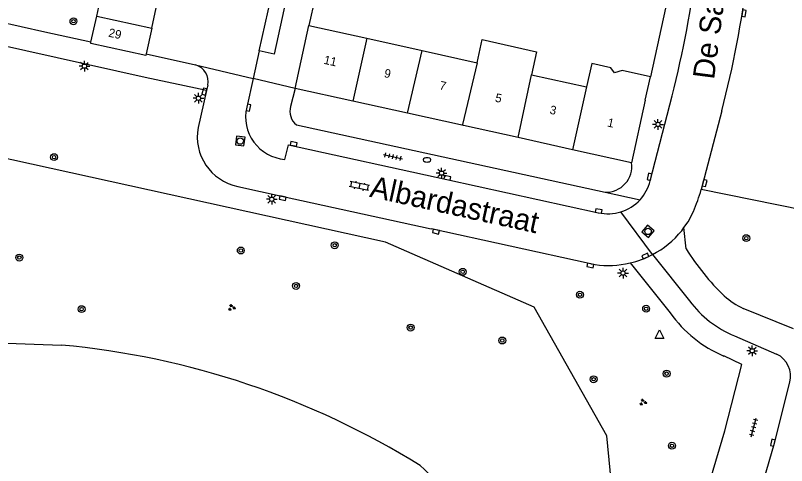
# Model space of a CAD drawing. Extents: x 131000 to 133014, y 396499 to 399001.
# Drawn here: x 132032.8 to 132122.4, y 397410.8 to 397463.1 of the extents above; entities that cross this region are included whole.
import ezdxf

# ---------------------------------------------------------------- set-up
doc = ezdxf.new("R2010")
doc.units = 0
for name, color, linetype in [('gg-afsc-hekwerk', 7, 'Continuous'), ('gg-afsc-muur', 7, 'Continuous'), ('gg-anno-huisnummerreeks BGT', 7, 'Continuous'), ('gg-anno-openbare ruimte label', 7, 'Continuous'), ('gg-bbg-gedigitaliseerde bebouwing', 7, 'Continuous'), ('gg-bbg-hoofdgebouw', 7, 'Continuous'), ('gg-bbg-tussenscheiding', 7, 'Continuous'), ('gg-knt-BGT kruinlijn', 7, 'Continuous'), ('gg-knt-verharding', 7, 'Continuous'), ('gg-knt-verharding nz', 7, 'Continuous'), ('gg-kntw-beschoeiing', 7, 'Continuous'), ('gt-grn-groengrens', 7, 'Continuous'), ('gt-grn-weggrens', 7, 'Continuous'), ('gt-symb-boom', 7, 'Continuous'), ('gt-symb-brandkraan', 7, 'Continuous'), ('gt-symb-groenvak', 7, 'Continuous'), ('gt-symb-klinker verharding', 7, 'Continuous'), ('gt-symb-kolk', 7, 'Continuous'), ('gt-symb-lichtmast', 7, 'Continuous'), ('gt-symb-rioolschacht', 7, 'Continuous'), ('gt-symb-tegel verharding', 7, 'Continuous'), ('gt-symb-waterafsluiter', 7, 'Continuous')]:
    doc.layers.add(name, color=color, linetype=linetype)

# ---------------------------------------------------------------- blocks, each defined once
blk = doc.blocks.new('gt0-BOOM')
at = {"layer": 'gt-symb-boom'}
for radius in [0.4, 0.2]:
    blk.add_circle((0, 0), radius, dxfattribs=at)
blk = doc.blocks.new('gt0-KOLK')
at = {"layer": 'gt-symb-kolk'}
blk.add_lwpolyline([(0, 0), (0.375, 0), (0.375, 0.4), (-0.375, 0.4), (-0.375, 0), (0, 0)], dxfattribs=at)
blk = doc.blocks.new('gt0-LMAST')
at = {"layer": 'gt-symb-lichtmast'}
for p, q in [((-0.182, 0.173), (-0.447, 0.438)), ((-0.005, 0.246), (-0.005, 0.621)), ((0.172, 0.173), (0.437, 0.438)), ((-0.255, -0.004), (-0.63, -0.004)), ((-0.182, -0.181), (-0.447, -0.446)), ((-0.005, -0.254), (-0.005, -0.629)), ((0.437, -0.446), (0.172, -0.181)), ((0.245, -0.004), (0.62, -0.004))]:
    blk.add_line(p, q, dxfattribs=at)
blk.add_circle((-0.005, -0.004), 0.25, dxfattribs=at)
blk = doc.blocks.new('gt0-RS')
at = {"layer": 'gt-symb-rioolschacht'}
blk.add_lwpolyline([(-0.5, -0.5), (0.5, -0.5), (0.5, 0.5), (-0.5, 0.5)], close=True, dxfattribs=at)
blk.add_circle((0, 0), 0.375, dxfattribs=at)
blk = doc.blocks.new('gt0-GRVAK')
at = {"layer": 'gt-symb-groenvak'}
for p, q in [((-0.11, 0.189), (-0.228, 0.24)), ((-0.182, 0.153), (0.088, 0.153)), ((-0.091, 0.211), (-0.156, 0.322)), ((-0.047, 0.214), (-0.047, 0.393)), ((-0.004, 0.211), (0.061, 0.322)), ((0.015, 0.189), (0.133, 0.24)), ((0.262, -0.052), (0.197, 0.059)), ((0.305, -0.049), (0.305, 0.13)), ((0.349, -0.052), (0.414, 0.059)), ((-0.245, -0.228), (-0.363, -0.177)), ((-0.318, -0.264), (-0.047, -0.264)), ((-0.226, -0.206), (-0.291, -0.095)), ((-0.183, -0.203), (-0.183, -0.024)), ((-0.139, -0.206), (-0.074, -0.095)), ((-0.12, -0.228), (-0.002, -0.177)), ((0.243, -0.074), (0.125, -0.023)), ((0.17, -0.11), (0.441, -0.11)), ((0.368, -0.074), (0.486, -0.023))]:
    blk.add_line(p, q, dxfattribs=at)
blk = doc.blocks.new('gt0-KL1')
at = {"layer": 'gt-symb-klinker verharding'}
for p, q in [((-1.15, 0.3), (1.15, 0.3)), ((-1, -0.3), (-1, 0.3)), ((-0.5, 0.3), (-0.5, 0.45)), ((0, -0.3), (0, 0.3)), ((0.5, 0.3), (0.5, 0.45)), ((1, -0.3), (1, 0.3)), ((-1.15, -0.3), (1.15, -0.3)), ((-0.5, -0.45), (-0.5, -0.3)), ((0.5, -0.45), (0.5, -0.3))]:
    blk.add_line(p, q, dxfattribs=at)
blk = doc.blocks.new('gt0-BR')
at = {"layer": 'gt-symb-brandkraan'}
for centre, radius, start, end in [((-0.244, 0), 0.206, 107.56694, 252.43307), ((0.599, -2.664), 3, 106.89205, 107.56694), ((0, -0.691), 0.938, 73.10799, 106.89205), ((-0.599, -2.664), 3, 72.43309, 73.10799), ((0.244, 0), 0.206, 287.56695, 72.43309), ((0.599, 2.664), 3, 252.43307, 253.10797), ((0, 0.691), 0.938, 253.10797, 286.89206), ((-0.599, 2.664), 3, 286.89206, 287.56695)]:
    blk.add_arc(centre, radius, start, end, dxfattribs=at)
blk = doc.blocks.new('gt0-TEG1')
at = {"layer": 'gt-symb-tegel verharding'}
for p, q in [((-1.125, 0), (1.125, 0)), ((-0.9, -0.25), (-0.9, 0.25)), ((-0.45, -0.25), (-0.45, 0.25)), ((0, -0.25), (0, 0.25)), ((0.45, -0.25), (0.45, 0.25)), ((0.9, -0.25), (0.9, 0.25))]:
    blk.add_line(p, q, dxfattribs=at)
blk = doc.blocks.new('gt0-WAFSL')
at = {"layer": 'gt-symb-waterafsluiter'}
for p, q in [((-0.5, -0.333), (0, 0.667)), ((0, 0.667), (0.5, -0.333)), ((0.5, -0.333), (-0.5, -0.333))]:
    blk.add_line(p, q, dxfattribs=at)

msp = doc.modelspace()

# ---------------------------------------------------------------- linework, layer by layer
at = {"layer": 'gg-afsc-hekwerk'}
for p, q in [((132036.271, 397461.16), (132025.414, 397463.567)), ((132041.606, 397459.978), (132036.271, 397461.16))]:
    msp.add_line(p, q, dxfattribs=at)
at = {"layer": 'gg-afsc-muur'}
for p, q in [((132068.25, 397467.97), (132066.92, 397461.94)), ((132108.995, 397466.966), (132106.578, 397455.965))]:
    msp.add_line(p, q, dxfattribs=at)
at = {"layer": 'gg-bbg-gedigitaliseerde bebouwing'}
for p, q in [((132066.92, 397461.94), (132073.647, 397460.447)), ((132073.647, 397460.447), (132080.074, 397459.02)), ((132080.074, 397459.02), (132086.438, 397457.608)), ((132092.745, 397456.208), (132099.146, 397454.787))]:
    msp.add_line(p, q, dxfattribs=at)
for points in [[(132086.438, 397457.608), (132087.041, 397460.323), (132093.356, 397458.877), (132092.745, 397456.208)], [(132103.301, 397456.714), (132102.405, 397456.444), (132101.959, 397457.02), (132099.771, 397457.521), (132099.146, 397454.787)]]:
    msp.add_lwpolyline(points, dxfattribs=at)
at = {"layer": 'gg-bbg-hoofdgebouw'}
for p, q in [((132042.278, 397463.02), (132042.92, 397465.924)), ((132048.673, 397461.61), (132049.313, 397464.539)), ((132041.606, 397459.978), (132042.278, 397463.02)), ((132065.33, 397454.63), (132066.92, 397461.94)), ((132048.673, 397461.61), (132048.021, 397458.626)), ((132106.578, 397455.965), (132103.301, 397456.714)), ((132105.98, 397453.27), (132106.578, 397455.965)), ((132072.018, 397453.151), (132065.33, 397454.63)), ((132078.351, 397451.75), (132072.018, 397453.151)), ((132105.98, 397453.27), (132104.39, 397445.99)), ((132084.879, 397450.306), (132078.351, 397451.75)), ((132091.207, 397448.906), (132084.879, 397450.306)), ((132097.54, 397447.505), (132091.207, 397448.906)), ((132104.39, 397445.99), (132097.54, 397447.505))]:
    msp.add_line(p, q, dxfattribs=at)
msp.add_lwpolyline([(132048.021, 397458.626), (132047.98, 397458.44), (132041.58, 397459.86), (132041.606, 397459.978)], dxfattribs=at)
at = {"layer": 'gg-bbg-tussenscheiding'}
for p, q in [((132042.278, 397463.02), (132048.673, 397461.61)), ((132073.647, 397460.447), (132072.018, 397453.151)), ((132078.351, 397451.75), (132080.074, 397459.02)), ((132091.207, 397448.906), (132092.745, 397456.208)), ((132099.146, 397454.787), (132097.54, 397447.505))]:
    msp.add_line(p, q, dxfattribs=at)
msp.add_lwpolyline([(132086.438, 397457.608), (132084.746, 397450.411), (132084.879, 397450.306)], dxfattribs=at)
at = {"layer": 'gg-knt-BGT kruinlijn'}
msp.add_lwpolyline([(132092.546, 397376.159), (132098.87, 397384.26), (132103.33, 397395.5), (132101.5, 397414.26), (132093.061, 397429.22), (132075.82, 397436.75), (132004.991, 397452.385)], dxfattribs=at)
at = {"layer": 'gg-knt-verharding'}
for p, q in [((132047.911, 397455.891), (132008.295, 397464.698)), ((132061.16, 397458.972), (132060.446, 397455.765)), ((132048.021, 397458.626), (132053.74, 397457.347)), ((132055.031, 397454.39), (132047.911, 397455.891)), ((132060.446, 397455.765), (132059.704, 397452.43)), ((132055.175, 397455.003), (132055.031, 397454.39)), ((132065.33, 397454.63), (132064.79, 397452.539)), ((132055.031, 397454.39), (132054.049, 397450.077)), ((132106.55, 397443.87), (132109.081, 397453.743)), ((132114.851, 397452.003), (132112.61, 397443.44)), ((132065.48, 397450.39), (132101.312, 397442.569)), ((132082.937, 397444.045), (132100.542, 397440.169)), ((132112.61, 397443.44), (132112.466, 397442.862)), ((132110.211, 397438.091), (132110.469, 397438.446)), ((132110.728, 397435.979), (132110.469, 397438.446)), ((132099.462, 397434.269), (132081.106, 397438.306)), ((132106.811, 397435.316), (132111.114, 397429.922)), ((132099.642, 397434.23), (132099.462, 397434.269)), ((132103.673, 397434.227), (132104.213, 397434.341)), ((132104.213, 397434.341), (132108.87, 397428.533)), ((132123.203, 397426.702), (132117.346, 397429.036)), ((132116.321, 397425.87), (132121.228, 397423.751)), ((132117.203, 397422.554), (132115.082, 397423.53))]:
    msp.add_line(p, q, dxfattribs=at)
for points in [[(132062.583, 397465.49), (132064.296, 397465.037), (132062.9, 397458.617), (132061.16, 397458.972)], [(132064.113, 397446.381), (132064.565, 397448.074), (132082.937, 397444.045)], [(132058.654, 397443.238), (132063.913, 397442.057), (132081.106, 397438.306)], [(132110.469, 397438.446), (132110.965, 397439.129), (132111.555, 397440.333)], [(132111.889, 397403.59), (132115.212, 397414.832), (132117.203, 397422.554)], [(132110.12, 397365.055), (132110.823, 397371.31), (132111.422, 397375.436), (132112.283, 397380.627), (132114.083, 397388.663), (132116.098, 397396.617), (132120.977, 397413.397), (132122.767, 397420.481)]]:
    msp.add_lwpolyline(points, dxfattribs=at)
for centre, radius, start, end in [((131988.416, 397484.415), 124.502, 345.73795, 352.99908), ((131998.515, 397482.355), 120.23, 345.37737, 353.00342), ((132053.235, 397455.427), 1.986, 347.68288, 75.26717), ((132064.511, 397451.302), 4.937, 166.79803, 265.37715), ((132066.696, 397451.966), 1.99, 163.25851, 232.34301), ((132059.844, 397449.009), 5.892, 169.55534, 258.3529), ((132101.422, 397445.565), 2.998, 267.89809, 8.14414), ((132101.64, 397445.126), 5.068, 317.25643, 345.65507), ((132094.929, 397447.751), 18.206, 335.95623, 344.42355), ((132101.627, 397445.132), 5.082, 287.48681, 317.30433), ((132101.63, 397445.132), 5.081, 257.63364, 287.45207), ((132101.66, 397445.097), 11.055, 297.77113, 320.6699), ((132133.95, 397450.256), 27.26, 211.58272, 226.38175), ((132101.659, 397445.095), 11.053, 283.35923, 297.78186), ((132101.666, 397445.085), 11.042, 259.44034, 280.47438), ((132121.907, 397438.169), 10.209, 228.52071, 243.46473), ((132121.153, 397437.451), 12.549, 216.86927, 247.35182), ((132120.934, 397437.154), 14.828, 215.55047, 246.75521), ((132119.994, 397421.173), 2.858, 345.9884, 64.41891)]:
    msp.add_arc(centre, radius, start, end, dxfattribs=at)
at = {"layer": 'gg-knt-verharding nz'}
msp.add_line((132061.16, 397458.972), (132062.583, 397465.49), dxfattribs=at)
at = {"layer": 'gg-kntw-beschoeiing'}
msp.add_lwpolyline([(132000, 397427.098), (132015.98, 397425.59), (132038.189, 397424.799)], dxfattribs=at)
msp.add_lwpolyline([(132000, 397427.098), (132015.98, 397425.59), (132038.189, 397424.799)], dxfattribs=at)
for centre, radius, start, end in [((132029.543, 397330.194), 94.999, 58.04329, 84.77829), ((132029.543, 397330.194), 94.999, 58.04329, 84.77829), ((132064.298, 397392.749), 23.806, 356.28028, 49.29338), ((132064.298, 397392.749), 23.806, 356.28028, 49.29338)]:
    msp.add_arc(centre, radius, start, end, dxfattribs=at)
at = {"layer": 'gt-grn-groengrens'}
msp.add_line((132124.319, 397440.492), (132112.466, 397442.862), dxfattribs=at)
at = {"layer": 'gt-grn-weggrens'}
for p, q in [((132053.74, 397457.347), (132060.446, 397455.765)), ((132065.33, 397454.63), (132060.446, 397455.765)), ((132101.312, 397442.569), (132105.362, 397441.686)), ((132106.811, 397435.316), (132103.154, 397440.285))]:
    msp.add_line(p, q, dxfattribs=at)

# ---------------------------------------------------------------- block references
at = {"layer": 'gt-symb-boom'}
for p in [(132039.579, 397462.426), (132037.328, 397446.636), (132117.698, 397437.227), (132069.919, 397436.397), (132059.01, 397435.789), (132033.294, 397434.965), (132084.773, 397433.31), (132065.427, 397431.675), (132098.392, 397430.644), (132106.074, 397429.021), (132040.522, 397428.973), (132078.731, 397426.834), (132089.37, 397425.331), (132108.449, 397421.477), (132099.977, 397420.831), (132109.075, 397413.1)]:
    msp.add_blockref('gt0-BOOM', p, dxfattribs=at)
at = {"layer": 'gt-symb-brandkraan'}
msp.add_blockref('gt0-BR', (132080.638, 397446.309), dxfattribs=at)
at = {"layer": 'gt-symb-groenvak'}
for p in [(132057.943, 397429.148), (132105.706, 397418.149)]:
    msp.add_blockref('gt0-GRVAK', p, dxfattribs=at)
at = {"layer": 'gt-symb-klinker verharding', "rotation": 167.6451730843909}
msp.add_blockref('gt0-KL1', (132072.777, 397443.282), dxfattribs=at)
at = {"layer": 'gt-symb-kolk'}
for p, rotation in [((132117.238, 397463.376), -99.15139601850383), ((132054.984, 397454.203), 75.8803970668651), ((132059.704, 397452.43), -102.53502335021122), ((132065.092, 397447.97), -11.18632930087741), ((132106.658, 397444.304), 75.69972255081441), ((132082.937, 397444.045), -12.354826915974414), ((132112.673, 397443.671), -104.11960293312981), ((132063.913, 397442.057), 167.3531465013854), ((132100.512, 397440.182), -11.366137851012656), ((132081.701, 397438.176), 167.70114483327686), ((132106.06, 397434.956), 23.46200022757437), ((132099.642, 397434.23), 167.589225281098), ((132120.977, 397413.397), 75.82485794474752)]:
    msp.add_blockref('gt0-KOLK', p, dxfattribs=dict(at, rotation=rotation))
at = {"layer": 'gt-symb-lichtmast'}
for p in [(132040.856, 397457.211), (132054.099, 397453.489), (132107.455, 397450.443), (132082.324, 397444.78), (132062.615, 397441.747), (132103.394, 397433.165), (132118.397, 397424.135)]:
    msp.add_blockref('gt0-LMAST', p, dxfattribs=at)
at = {"layer": 'gt-symb-rioolschacht'}
for p, rotation in [((132058.946, 397448.508), 82.64762063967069), ((132106.294, 397438.008), 49.46084825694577)]:
    msp.add_blockref('gt0-RS', p, dxfattribs=dict(at, rotation=rotation))
at = {"layer": 'gt-symb-tegel verharding'}
for p, rotation in [((132076.682, 397446.686), -12.29885516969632), ((132118.551, 397415.229), 75.10181274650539)]:
    msp.add_blockref('gt0-TEG1', p, dxfattribs=dict(at, rotation=rotation))
at = {"layer": 'gt-symb-waterafsluiter'}
msp.add_blockref('gt0-WAFSL', (132107.61, 397425.915), dxfattribs=at)

# ---------------------------------------------------------------- texts
at = {"layer": 'gg-anno-huisnummerreeks BGT'}
for s, rotation, p in [('29', 347.7, (132043.573, 397460.65)), ('11', 347.5, (132068.58, 397457.496)), ('9', 347.5, (132075.583, 397455.947)), ('7', 347.5, (132082.01, 397454.526)), ('5', 347.5, (132088.477, 397453.095)), ('3', 347.5, (132094.808, 397451.694)), ('1', 347.5, (132101.504, 397450.213))]:
    msp.add_text(s, height=1, rotation=rotation, dxfattribs=at).set_placement(p)
at = {"layer": 'gg-anno-openbare ruimte label'}
for s, rotation, p in [('De Savornin Lohmanstraat', 82.6, (132113.961, 397455.594)), ('Albardastraat', 347.6, (132073.865, 397442.05))]:
    msp.add_text(s, height=2.5, rotation=rotation, dxfattribs=at).set_placement(p)

doc.saveas('drawing.dxf')
